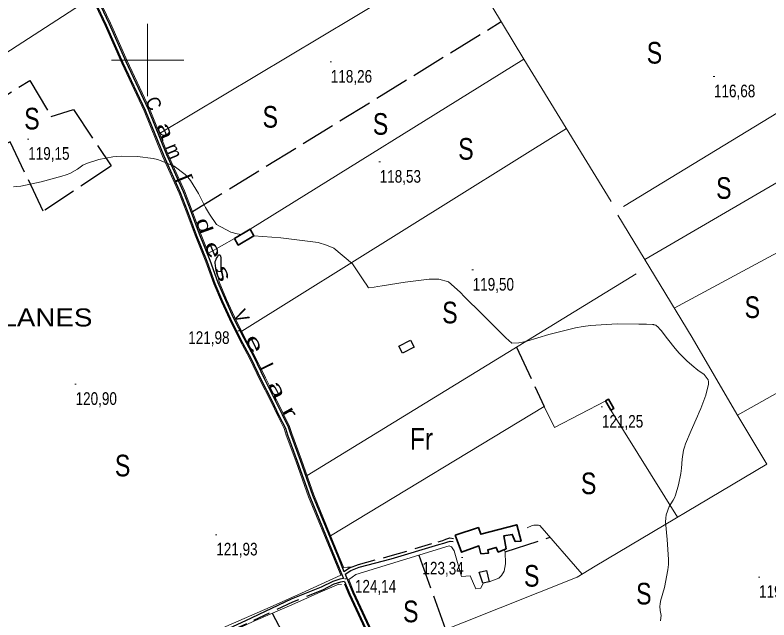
# Model space of a CAD drawing. Extents: x 487425 to 492029, y 4383576 to 4386788.
# Drawn here: x 487908 to 488430, y 4385612 to 4386031 of the extents above; entities that cross this region are included whole.
import ezdxf
from ezdxf.enums import TextEntityAlignment as Align

# ---------------------------------------------------------------- set-up
doc = ezdxf.new("R2010")
doc.units = 0
doc.header["$LTSCALE"] = 4
doc.linetypes.add('LONG_DASHED', pattern=[7.5, 6, -1.5])
doc.linetypes.add('MEDIUM_DASHED', pattern=[4.5, 3, -1.5])
for name, color, linetype, lineweight in [('1', 7, 'Continuous', 13), ('21', 7, 'Continuous', 25), ('25', 7, 'LONG_DASHED', 25), ('38', 7, 'Continuous', 25), ('47', 7, 'Continuous', 35), ('48', 7, 'MEDIUM_DASHED', 25), ('51', 7, 'Continuous', 13), ('7', 7, 'Continuous', 13), ('9', 7, 'Continuous', 13)]:
    doc.layers.add(name, color=color, linetype=linetype, lineweight=lineweight)
doc.layers.add('31', color=7, linetype='Continuous')
doc.layers.add('5', color=7, linetype='Continuous')

msp = doc.modelspace()

# ---------------------------------------------------------------- linework, layer by layer
at = {"layer": '1'}
for p, q in [((488000, 4386025), (488000, 4385975)), ((487975, 4386000), (488025, 4386000))]:
    msp.add_line(p, q, dxfattribs=at)
at = {"layer": '21'}
for points in [[(488047.29, 4385853.98), (488051.03, 4385853.42), (488050.84, 4385862.95), (488050.63, 4385864), (488050.33, 4385864.6), (488050.19, 4385864.68), (488049.81, 4385864.83), (488049.36, 4385864.76), (488048.61, 4385864.4), (488048.3, 4385863.88), (488047.77, 4385862.98), (488047.3, 4385862.01), (488047.15, 4385861.49), (488046.92, 4385861.04), (488046.61, 4385860.07), (488046.6, 4385859.54)], [(488234.65, 4385646.22), (488236.52, 4385638.47), (488232.15, 4385637.47), (488229.69, 4385645.07)]]:
    msp.add_lwpolyline(points, close=True, dxfattribs=at)
at = {"layer": '25'}
for p, q in [((488031.04, 4385895.01), (488244.96, 4386026.59)), ((488255.46, 4385801.05), (488274.66, 4385759.95)), ((488247.63, 4385659.22), (488278.92, 4385669.28)), ((488187.77, 4385656.89), (488206.32, 4385605.33))]:
    msp.add_line(p, q, dxfattribs=at)
msp.add_lwpolyline([(487974.68, 4385926.59), (487973.61, 4385925.87), (487927.72, 4385895.26), (487904.71, 4385943.31), (487875.13, 4385927.59), (487860.14, 4385949.07), (487918.4, 4385985.91), (487933.12, 4385960.99), (487948.56, 4385965.77)], close=True, dxfattribs=at)
msp.add_lwpolyline([(488086.3, 4385616.63), (488124.43, 4385545.67), (488047.92, 4385514.2), (488015.26, 4385583.99)], dxfattribs=at)
at = {"layer": '38'}
for points in [[(487957.15, 4386054.27), (487971.36, 4386024.25), (487982.85, 4385998.09), (487998.36, 4385965.15), (488011.13, 4385933.65), (488022.54, 4385908.1), (488027.48, 4385895.63), (488033.59, 4385878.83), (488040.96, 4385860.52), (488046.64, 4385845.14), (488051.85, 4385832.73), (488057.36, 4385820.7), (488064.64, 4385806.16), (488071.54, 4385793.42), (488078.71, 4385778.35), (488085.76, 4385764.54), (488091.19, 4385753.3), (488095.39, 4385744.95), (488096.81, 4385740.27), (488103.66, 4385721.94), (488112.25, 4385697.59), (488129.86, 4385654.59), (488135.61, 4385640.72)], [(487959.16, 4386055.19), (487973.37, 4386025.17), (487984.86, 4385999.01), (488000.38, 4385966.04), (488013.17, 4385934.52), (488024.58, 4385908.96), (488029.55, 4385896.42), (488035.66, 4385879.62), (488043.03, 4385861.31), (488048.7, 4385845.95), (488053.87, 4385833.62), (488059.35, 4385821.65), (488066.6, 4385807.19), (488073.51, 4385794.42), (488080.7, 4385779.33), (488087.74, 4385765.52), (488093.17, 4385754.28), (488097.45, 4385745.77), (488098.91, 4385740.98), (488105.74, 4385722.7), (488114.32, 4385698.38), (488131.9, 4385655.43), (488135.97, 4385645.6)], [(488136.78, 4385643.65), (488140.83, 4385646.35), (488146.59, 4385648.52), (488168.64, 4385654.35), (488201.76, 4385664.25), (488205.15, 4385665.19), (488207.34, 4385665.99), (488209.55, 4385666.7), (488211.61, 4385666.45)], [(488136.78, 4385643.65), (488142.11, 4385630.8), (488156.39, 4385600.12), (488167.51, 4385575.54), (488176.75, 4385556.84), (488189.72, 4385529.75), (488206.06, 4385495.29), (488215.32, 4385477.48)], [(488135.61, 4385640.72), (488133.07, 4385640.17), (488128.2, 4385638.77), (488120.31, 4385634.64), (488099.53, 4385626.32), (488067.69, 4385611.37), (488025.09, 4385591.83), (487959.78, 4385563.53), (487936.71, 4385552.25), (487911.88, 4385542.26), (487910.41, 4385542.24)], [(488136.44, 4385638.73), (488140.09, 4385629.91), (488154.38, 4385599.2), (488165.52, 4385574.59), (488174.76, 4385555.87), (488187.73, 4385528.8), (488204.08, 4385494.31), (488216.99, 4385469.49), (488227.01, 4385447.33), (488238.66, 4385423.94), (488247.15, 4385404.97)]]:
    msp.add_lwpolyline(points, dxfattribs=at)
at = {"layer": '38', "linetype": 'MEDIUM_DASHED'}
for points in [[(488135.97, 4385645.6), (488139.87, 4385648.22), (488145.96, 4385650.5), (488168.07, 4385656.35), (488201.18, 4385666.25), (488204.52, 4385667.17), (488206.66, 4385667.96), (488209.35, 4385668.82), (488211.85, 4385668.52)], [(488136.44, 4385638.73), (488133.59, 4385638.11), (488129, 4385636.78), (488121.2, 4385632.7), (488100.38, 4385624.37), (488068.58, 4385609.44), (488025.96, 4385589.89), (487960.67, 4385561.6), (487942.07, 4385552.5)]]:
    msp.add_lwpolyline(points, dxfattribs=at)
at = {"layer": '47'}
for points in [[(488060.07, 4385876.35), (488070.93, 4385882.71), (488073.6, 4385878.14), (488062.74, 4385871.78)], [(488317.17, 4385763.74), (488320.88, 4385757.39), (488323.03, 4385758.65), (488319.32, 4385765)], [(488213.03, 4385670.7), (488229.14, 4385676.06), (488230.89, 4385671.39), (488255.72, 4385678.01), (488258.74, 4385666.65), (488254.69, 4385666.32), (488252.57, 4385671.3), (488246.86, 4385670.39), (488248.33, 4385661.37), (488242.9, 4385659.1), (488241.51, 4385662.27), (488235.79, 4385660.68), (488236.07, 4385658.28), (488230.89, 4385657.89), (488229.52, 4385663.31), (488217.47, 4385658.94)]]:
    msp.add_lwpolyline(points, close=True, dxfattribs=at)
at = {"layer": '48'}
msp.add_lwpolyline([(488174.08, 4385801.68), (488182.08, 4385805.94), (488184.65, 4385801.11), (488176.65, 4385796.85)], close=True, dxfattribs=at)
at = {"layer": '51'}
for p, q in [((488216.53, 4386073.86), (488008.28, 4385949.02)), ((488260.62, 4386000.54), (488070.93, 4385882.71)), ((488329.65, 4385898.49), (488473.04, 4385985.76)), ((488344.44, 4385861.73), (488530.93, 4385970.62)), ((488065.15, 4385812.15), (488290.19, 4385952.48)), ((488060.11, 4385876.29), (488042.05, 4385866.22)), ((488448.27, 4385873.08), (488364.84, 4385828.16)), ((488408.64, 4385754.03), (488606.2, 4385864.14)), ((488110.48, 4385712.02), (488338.35, 4385851.95)), ((488366.97, 4385683.13), (488320.88, 4385757.39))]:
    msp.add_line(p, q, dxfattribs=at)
for points in [[(488065.17, 4386324.54), (488105.89, 4386257.16), (488165.17, 4386159.48), (488216.27, 4386074.28), (488260.52, 4386000.7), (488321.21, 4385902.03)], [(487905.29, 4386180.56), (487917.68, 4386155.66), (487927.46, 4386136.05), (487934.19, 4386118.75), (487943.4, 4386097.4), (487951.18, 4386075.78), (487960, 4386055.57), (487974.21, 4386025.55), (487985.7, 4385999.39), (488001.22, 4385966.41), (488014.02, 4385934.88), (488025.43, 4385909.31), (488030.41, 4385896.75), (488036.52, 4385879.94), (488042.05, 4385866.22)], [(487940.58, 4386093.62), (487825.09, 4386020.29), (487853.06, 4385973.3), (487961.31, 4386043.59)], [(488133.77, 4385643.05), (488129.11, 4385654.28), (488111.5, 4385697.31), (488102.9, 4385721.67), (488096.05, 4385740.01), (488094.64, 4385744.64), (488090.46, 4385752.94), (488085.04, 4385764.18), (488077.99, 4385777.99), (488070.82, 4385793.05), (488063.92, 4385805.79), (488056.63, 4385820.34), (488051.1, 4385832.41), (488045.89, 4385844.84), (488040.21, 4385860.22), (488032.84, 4385878.54), (488026.73, 4385895.35), (488021.8, 4385907.79), (488010.39, 4385933.34), (487997.61, 4385964.83), (487982.11, 4385997.76), (487970.62, 4386023.92), (487961.37, 4386043.46)], [(488325.76, 4385892.45), (488377.23, 4385807.77), (488408.29, 4385754.6), (488428.9, 4385720.01), (488310.09, 4385649.26), (488297.55, 4385641.6), (488164.76, 4385588.8)], [(488047.92, 4385853.9), (488049.55, 4385846.29), (488054.71, 4385833.99), (488060.18, 4385822.05), (488067.42, 4385807.62), (488074.33, 4385794.84), (488081.53, 4385779.73), (488088.57, 4385765.92), (488094, 4385754.68), (488098.3, 4385746.11), (488099.78, 4385741.28), (488106.6, 4385723.01), (488115.18, 4385698.71), (488132.75, 4385655.78), (488135.88, 4385648.24)], [(488317.53, 4385763.96), (488281.77, 4385745.39), (488274.66, 4385759.95), (488126.79, 4385670.36)], [(488262.82, 4385675.83), (488266.44, 4385677.52), (488267.57, 4385677.65), (488268.4, 4385677.72), (488269.67, 4385677.7), (488270.72, 4385677.69), (488271.77, 4385677.53), (488301.02, 4385643.72)], [(488139.28, 4385640.06), (488141.65, 4385641.57), (488144.15, 4385643.42), (488208.82, 4385663.39), (488210.61, 4385662.77), (488212.45, 4385659.9), (488217.43, 4385642.21), (488223.43, 4385642.52), (488227.38, 4385633.7), (488230.92, 4385634.11), (488232.33, 4385637.52)], [(488236.52, 4385638.47), (488243.3, 4385640.94), (488245.19, 4385642.72), (488246.95, 4385645.85), (488247.51, 4385648.47), (488247.91, 4385651.02), (488247.63, 4385659.2), (488247.09, 4385660.86)], [(488135.88, 4385648.24), (488138.35, 4385648.59), (488140.68, 4385648.56)], [(488133.77, 4385643.05), (488106.49, 4385630.65), (488084.77, 4385620.99), (488054.24, 4385607.46), (488029.05, 4385595.74), (488014.71, 4385588.78)], [(487945.29, 4385553.11), (487983.06, 4385569.78), (488031.62, 4385591.21), (488073.11, 4385610.85), (488098.29, 4385621.89), (488108.09, 4385626.2), (488117.89, 4385630.59), (488132.52, 4385636.8), (488134.31, 4385636.48)], [(488284.67, 4385315.86), (488285.36, 4385323.78), (488274.73, 4385345.44), (488262.18, 4385371.32), (488247.88, 4385401.37), (488237.93, 4385423.6), (488226.27, 4385446.98), (488216.26, 4385469.13), (488203.36, 4385493.95), (488186.99, 4385528.45), (488174.03, 4385555.52), (488164.78, 4385574.25), (488153.65, 4385598.86), (488139.35, 4385629.58), (488136.35, 4385636.84)], [(488139.28, 4385640.06), (488142.95, 4385631.17), (488157.22, 4385600.5), (488168.34, 4385575.93), (488177.57, 4385557.25), (488190.55, 4385530.15), (488206.89, 4385495.7), (488214.4, 4385481.26)]]:
    msp.add_lwpolyline(points, dxfattribs=at)
at = {"layer": '7'}
for p, q in [((488126.38, 4385998.7), (488127.38, 4385998.7)), ((488391.84, 4385988.55), (488392.84, 4385988.55)), ((487916.76, 4385945.27), (487917.76, 4385945.27)), ((488160.25, 4385929.37), (488161.25, 4385929.37)), ((488224.67, 4385854.59), (488225.67, 4385854.59)), ((488062.37, 4385812.25), (488063.37, 4385812.25)), ((487949.57, 4385775.42), (487950.57, 4385775.42)), ((488314.22, 4385759.64), (488315.22, 4385759.64)), ((488047.03, 4385671.08), (488048.03, 4385671.08)), ((488217.45, 4385655.41), (488218.45, 4385655.41)), ((488423.08, 4385641.74), (488424.08, 4385641.74)), ((488136.56, 4385640.58), (488137.56, 4385640.58))]:
    msp.add_line(p, q, dxfattribs=at)
at = {"layer": '9'}
for points in [[(487907.11, 4385912.17), (487909.32, 4385912.3), (487912.04, 4385912.64), (487926.14, 4385915.59), (487940.63, 4385919.57), (487943.59, 4385920.56), (487946.11, 4385921.49), (487951.43, 4385924.47), (487955.14, 4385927.09), (487956.64, 4385927.8), (487958.35, 4385928.51), (487966.2, 4385931.01), (487975.88, 4385932.84), (487978.74, 4385933.12), (487981.66, 4385933.31), (487992.86, 4385933.17), (488003.89, 4385931.67), (488006.71, 4385930.99), (488009.43, 4385930.2), (488018.42, 4385926.39), (488026.06, 4385920.71), (488027.93, 4385918.74), (488029.7, 4385916.59), (488035.2, 4385907.41), (488040.05, 4385897.86), (488041.4, 4385895.49), (488042.75, 4385893.23), (488047.69, 4385886.06), (488057.56, 4385880.74), (488062.02, 4385879.65), (488064.85, 4385879.15)], [(488073.54, 4385878.24), (488092.34, 4385876.78), (488118.19, 4385873.52), (488123.88, 4385871.76), (488128.93, 4385869.64), (488141.87, 4385858.89), (488148.93, 4385848.31), (488150.28, 4385846.29), (488151.37, 4385844.66), (488153.09, 4385842.09), (488153.09, 4385842.09), (488153.09, 4385842.09), (488153.09, 4385842.09)], [(488153.09, 4385842.09), (488153.09, 4385842.09), (488153.09, 4385842.09), (488153.09, 4385842.09), (488153.09, 4385842.09), (488153.09, 4385842.09), (488156.97, 4385842.7), (488159.42, 4385843.09), (488162.46, 4385843.57), (488178.42, 4385846.1), (488195.1, 4385848.05), (488198.61, 4385848.17), (488201.63, 4385848.1), (488208.52, 4385846.32), (488214.35, 4385841.08), (488216.7, 4385838.83), (488219.38, 4385836.23), (488231.72, 4385823.94), (488243.66, 4385811.99), (488246.08, 4385809.6), (488248.11, 4385807.62), (488252.26, 4385803.79), (488257.2, 4385803.96), (488259.74, 4385804.5), (488262.78, 4385805.25), (488277.99, 4385809.72), (488296.5, 4385814.42), (488301.62, 4385815.31), (488306.74, 4385816.02), (488325.22, 4385817.1), (488340.22, 4385817.01), (488343.14, 4385816.99), (488345.53, 4385816.96), (488349.74, 4385816.84), (488350.54, 4385816.68), (488350.78, 4385816.62), (488351.04, 4385816.56), (488352.02, 4385816.28), (488353.9, 4385814.64), (488354.71, 4385813.72), (488355.65, 4385812.59), (488360.1, 4385806.85), (488365.37, 4385800.23), (488366.82, 4385798.54), (488368.27, 4385796.93), (488373.5, 4385791.64), (488378.51, 4385787.23), (488379.83, 4385786.17), (488381.12, 4385785.19), (488385.51, 4385782.2), (488388.25, 4385778.43), (488388.49, 4385776.96), (488388.51, 4385775.29), (488386.74, 4385767.71), (488383.21, 4385758.61), (488382.12, 4385755.99), (488380.99, 4385753.33), (488376.49, 4385743.37), (488372.61, 4385734.06), (488371.86, 4385731.82), (488371.26, 4385729.71), (488370.26, 4385723.32), (488369.84, 4385717.31), (488369.59, 4385715.45), (488369.29, 4385713.5), (488367.74, 4385705.76), (488365.58, 4385698.38), (488364.9, 4385696.67), (488364.18, 4385695.09), (488361.28, 4385690.58), (488359.15, 4385684.9), (488358.93, 4385682.59), (488358.86, 4385679.96), (488359.94, 4385667.79), (488360.92, 4385654.02), (488360.79, 4385650.38), (488360.49, 4385646.82), (488357.98, 4385634.57), (488355.34, 4385624.95), (488354.96, 4385623.04), (488354.73, 4385621.46), (488355.17, 4385618.48), (488355.73, 4385615.21), (488355.57, 4385613.45), (488355.27, 4385611.32)]]:
    msp.add_lwpolyline(points, dxfattribs=at)

# ---------------------------------------------------------------- texts
at = {"layer": '31'}
for s, width, p in [('S', 0.8, (488351.12, 4385997.53)), ('S', 0.8, (487919.83, 4385951.91)), ('S', 0.8, (488084.96, 4385953.15)), ('S', 0.8, (488161.35, 4385948.21)), ('S', 0.8, (488220.51, 4385930.95)), ('S', 0.8, (488399.18, 4385903.83)), ('S', 0.8, (488418.91, 4385821.23)), ('S', 0.8, (488209.41, 4385817.53)), ('Fr', 0.85, (488189.69, 4385730)), ('S', 0.8, (487982.66, 4385711.51)), ('S', 0.8, (488305.53, 4385699.18)), ('S', 0.8, (488266.09, 4385635.08)), ('S', 0.8, (488343.73, 4385622.75)), ('S', 0.8, (488182.3, 4385610.42))]:
    msp.add_text(s, height=15, dxfattribs=dict(at, width=width)).set_placement(p, align=Align.CENTER)
at = {"layer": '5'}
for s, rotation, width, p in [('C', 294.895, 0.95, (487999.88, 4385967.96)), ('a', 292.222, 1.65, (488008.13, 4385949.36)), ('m', 292.193, 0.95, (488013.94, 4385935.18)), ('[', 292.193, 1.3, (488021.59, 4385916.39)), ('d', 289.648, 1.55, (488034.88, 4385883.68)), ('e', 292.543, 1.65, (488041.37, 4385866.86)), ('s', 292.543, 1.7, (488048.16, 4385850.46)), ('V', 296.556, 0.95, (488060.69, 4385820.51)), ('e', 295.914, 1.75, (488070.13, 4385801.55)), ('l', 295.914, 1.15, (488077.9, 4385785.54)), ('a', 295.914, 1.75, (488085.65, 4385769.58)), ('r', 298.676, 1.7, (488094.49, 4385753.79))]:
    msp.add_text(s, height=9.49, rotation=rotation, dxfattribs=dict(at, width=width)).set_placement(p, align=Align.CENTER)
at = {"layer": '5', "width": 1.15}
msp.add_text('SES PLANES', height=12.5, dxfattribs=at).set_placement((487961.73, 4385815.37), align=Align.RIGHT)
at = {"layer": '7', "width": 0.8}
for s, p in [('118,26', (488126.88, 4385984.33)), ('116,68', (488392.34, 4385974.18)), ('119,15', (487917.26, 4385930.9)), ('118,53', (488160.75, 4385915)), ('119,50', (488225.17, 4385840.22)), ('121,98', (488028.11, 4385803.29)), ('120,90', (487950.07, 4385761.05)), ('121,25', (488314.72, 4385745.27)), ('121,93', (488047.53, 4385656.71)), ('123,34', (488190.35, 4385643.53)), ('124,14', (488143.58, 4385630.99)), ('119,23', (488423.58, 4385627.37))]:
    msp.add_text(s, height=8.75, dxfattribs=at).set_placement(p)

doc.saveas('drawing.dxf')
